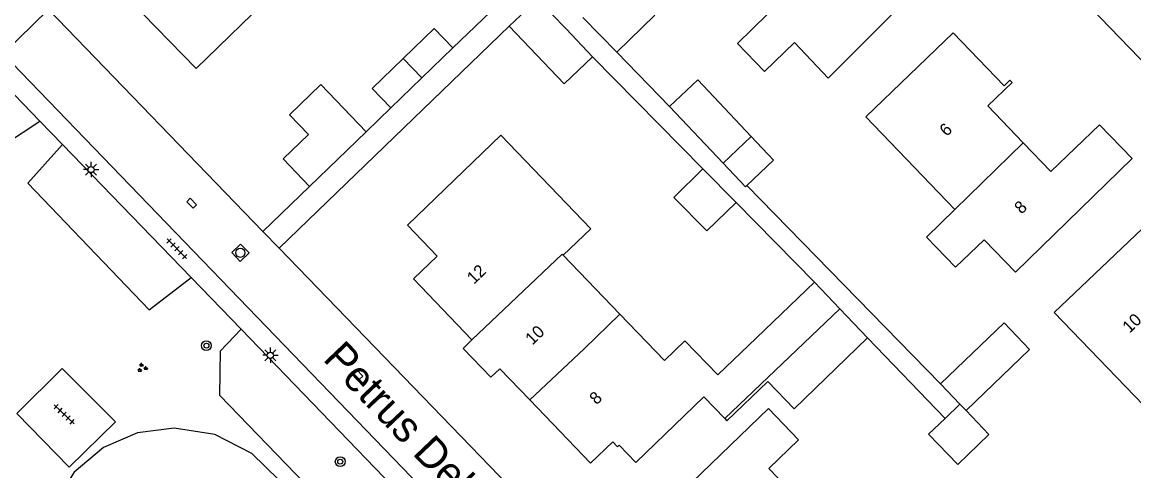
# Model space of a CAD drawing. Extents: x 137999 to 141000, y 397500 to 400501.
# Drawn here: x 138720.2 to 138810.8, y 399538.9 to 399575.4 of the extents above; entities that cross this region are included whole.
import ezdxf

# ---------------------------------------------------------------- set-up
doc = ezdxf.new("R2010")
doc.units = 0
for name, color, linetype in [('gg-afsc-erfafscheiding', 7, 'Continuous'), ('gg-anno-huisnummerreeks BGT', 7, 'Continuous'), ('gg-anno-openbare ruimte label', 7, 'Continuous'), ('gg-bbg-bijgebouw', 7, 'Continuous'), ('gg-bbg-gedigitaliseerde bebouwing', 7, 'Continuous'), ('gg-bbg-gedigitaliseerde bijgebouw', 7, 'Continuous'), ('gg-bbg-hoofdgebouw', 7, 'Continuous'), ('gg-bbg-luifel en loopbrug', 7, 'Continuous'), ('gg-bbg-tussenscheiding', 7, 'Continuous'), ('gg-knt-bovenkant onderkant talud', 7, 'Continuous'), ('gg-knt-verharding', 7, 'Continuous'), ('gt-grn-groengrens', 7, 'Continuous'), ('gt-grn-weggrens', 7, 'Continuous'), ('gt-symb-boom', 7, 'Continuous'), ('gt-symb-groenvak', 7, 'Continuous'), ('gt-symb-kolk center center', 7, 'Continuous'), ('gt-symb-lichtmast', 7, 'Continuous'), ('gt-symb-rioolschacht', 7, 'Continuous'), ('gt-symb-tegel verharding', 7, 'Continuous')]:
    doc.layers.add(name, color=color, linetype=linetype)

# ---------------------------------------------------------------- blocks, each defined once
blk = doc.blocks.new('gt0-BOOM')
at = {"layer": 'gt-symb-boom'}
for radius in [0.4, 0.2]:
    blk.add_circle((0, 0), radius, dxfattribs=at)
blk = doc.blocks.new('gt0-KOLKCC')
at = {"layer": 'gt-symb-kolk center center'}
blk.add_lwpolyline([(-0.375, 0.2), (0.375, 0.2), (0.375, -0.2), (-0.375, -0.2)], close=True, dxfattribs=at)
blk = doc.blocks.new('gt0-GRVAK')
at = {"layer": 'gt-symb-groenvak'}
for p, q in [((-0.11, 0.189), (-0.228, 0.24)), ((-0.182, 0.153), (0.088, 0.153)), ((-0.091, 0.211), (-0.156, 0.322)), ((-0.047, 0.214), (-0.047, 0.393)), ((-0.004, 0.211), (0.061, 0.322)), ((0.015, 0.189), (0.133, 0.24)), ((0.262, -0.052), (0.197, 0.059)), ((0.305, -0.049), (0.305, 0.13)), ((0.349, -0.052), (0.414, 0.059)), ((-0.245, -0.228), (-0.363, -0.177)), ((-0.318, -0.264), (-0.047, -0.264)), ((-0.226, -0.206), (-0.291, -0.095)), ((-0.183, -0.203), (-0.183, -0.024)), ((-0.139, -0.206), (-0.074, -0.095)), ((-0.12, -0.228), (-0.002, -0.177)), ((0.243, -0.074), (0.125, -0.023)), ((0.17, -0.11), (0.441, -0.11)), ((0.368, -0.074), (0.486, -0.023))]:
    blk.add_line(p, q, dxfattribs=at)
blk = doc.blocks.new('gt0-LMAST')
at = {"layer": 'gt-symb-lichtmast'}
for p, q in [((-0.182, 0.173), (-0.447, 0.438)), ((-0.005, 0.246), (-0.005, 0.621)), ((0.172, 0.173), (0.437, 0.438)), ((-0.255, -0.004), (-0.63, -0.004)), ((-0.182, -0.181), (-0.447, -0.446)), ((-0.005, -0.254), (-0.005, -0.629)), ((0.437, -0.446), (0.172, -0.181)), ((0.245, -0.004), (0.62, -0.004))]:
    blk.add_line(p, q, dxfattribs=at)
blk.add_circle((-0.005, -0.004), 0.25, dxfattribs=at)
blk = doc.blocks.new('gt0-TEG1')
at = {"layer": 'gt-symb-tegel verharding'}
for p, q in [((-1.125, 0), (1.125, 0)), ((-0.9, -0.25), (-0.9, 0.25)), ((-0.45, -0.25), (-0.45, 0.25)), ((0, -0.25), (0, 0.25)), ((0.45, -0.25), (0.45, 0.25)), ((0.9, -0.25), (0.9, 0.25))]:
    blk.add_line(p, q, dxfattribs=at)
blk = doc.blocks.new('gt0-RS')
at = {"layer": 'gt-symb-rioolschacht'}
blk.add_lwpolyline([(-0.5, -0.5), (0.5, -0.5), (0.5, 0.5), (-0.5, 0.5)], close=True, dxfattribs=at)
blk.add_circle((0, 0), 0.375, dxfattribs=at)

msp = doc.modelspace()

# ---------------------------------------------------------------- linework, layer by layer
at = {"layer": 'gg-afsc-erfafscheiding'}
for p, q in [((138755.349, 399573.345), (138761.797, 399579.566)), ((138768.701, 399572.99), (138773.009, 399568.574)), ((138766.725, 399572.627), (138775.714, 399563.502)), ((138748.272, 399566.519), (138750.286, 399568.468)), ((138743.66, 399562.07), (138739.863, 399558.406)), ((138779.309, 399562.131), (138795.082, 399545.978)), ((138778.421, 399560.755), (138784.816, 399554.264)), ((138789.151, 399549.736), (138795.467, 399543.172))]:
    msp.add_line(p, q, dxfattribs=at)
at = {"layer": 'gg-bbg-bijgebouw'}
for p, q in [((138755.349, 399573.345), (138752.818, 399570.907)), ((138752.818, 399570.907), (138750.286, 399568.468)), ((138748.272, 399566.519), (138743.66, 399562.07))]:
    msp.add_line(p, q, dxfattribs=at)
for points in [[(138743.66, 399562.07), (138741.5, 399564.3), (138743.57, 399566.3), (138742.02, 399567.9)], [(138777.497, 399543.154), (138777.677, 399542.967), (138781.015, 399546.19), (138783.168, 399543.96), (138789.151, 399549.736)]]:
    msp.add_lwpolyline(points, dxfattribs=at)
at = {"layer": 'gg-bbg-gedigitaliseerde bebouwing'}
for p, q in [((138738.997, 399576.106), (138734.41, 399571.66)), ((138766.579, 399558.625), (138759.245, 399566.233)), ((138764.335, 399556.462), (138766.579, 399558.625)), ((138768.965, 399551.655), (138764.335, 399556.462)), ((138780.083, 399549.731), (138784.816, 399554.264)), ((138784.816, 399554.264), (138786.896, 399552.091)), ((138776.952, 399546.708), (138780.083, 399549.731)), ((138781.106, 399539.091), (138783.527, 399541.427)), ((138785.918, 399534.105), (138781.106, 399539.091))]:
    msp.add_line(p, q, dxfattribs=at)
for points in [[(138783.187, 399573.78), (138785.936, 399570.873), (138795.32, 399580.31)], [(138780.996, 399576.096), (138778.543, 399573.694), (138780.733, 399571.419), (138783.187, 399573.78)], [(138796.12, 399574.57), (138788.995, 399567.722), (138796.261, 399560.186)], [(138798.639, 399557.72), (138801.189, 399555.075), (138810.72, 399564.34)], [(138798.639, 399557.72), (138796.319, 399555.487), (138793.96, 399557.939), (138796.261, 399560.186)], [(138811.53, 399558.621), (138804.344, 399551.79), (138811.64, 399544.24)], [(138776.952, 399546.708), (138774.261, 399549.496), (138772.596, 399547.892), (138768.965, 399551.655)]]:
    msp.add_lwpolyline(points, dxfattribs=at)
at = {"layer": 'gg-bbg-gedigitaliseerde bijgebouw'}
for p, q in [((138766.725, 399572.627), (138764.576, 399574.894)), ((138779.661, 399566.126), (138777.373, 399563.961)), ((138778.421, 399560.755), (138775.714, 399563.502)), ((138786.896, 399552.091), (138789.151, 399549.736)), ((138795.082, 399545.978), (138796.675, 399544.319)), ((138795.467, 399543.172), (138796.675, 399544.319))]:
    msp.add_line(p, q, dxfattribs=at)
for points in [[(138759.944, 399575.128), (138762.228, 399577.33), (138764.576, 399574.894)], [(138751.291, 399572.491), (138753.82, 399574.93), (138755.349, 399573.345)], [(138766.725, 399572.627), (138764.403, 399570.425), (138759.944, 399575.128)], [(138750.286, 399568.468), (138748.76, 399570.05), (138751.291, 399572.491)], [(138748.272, 399566.519), (138744.592, 399570.362), (138742.02, 399567.9)], [(138779.309, 399562.131), (138781.489, 399564.193), (138779.661, 399566.126)], [(138777.373, 399563.961), (138779.2, 399562.029), (138779.309, 399562.131)], [(138778.421, 399560.755), (138776.032, 399558.456), (138773.353, 399561.176), (138775.714, 399563.502)], [(138795.082, 399545.978), (138800.264, 399550.965), (138802.355, 399548.792), (138797.17, 399543.803)], [(138797.17, 399543.803), (138799.029, 399541.866), (138796.495, 399539.428), (138794.122, 399541.894), (138795.467, 399543.172)]]:
    msp.add_lwpolyline(points, dxfattribs=at)
at = {"layer": 'gg-bbg-hoofdgebouw'}
for p, q in [((138756.9, 399549.58), (138752.13, 399554.53)), ((138766.57, 399539.53), (138761.612, 399544.675))]:
    msp.add_line(p, q, dxfattribs=at)
for points in [[(138733.613, 399581.689), (138729, 399577.24), (138734.41, 399571.66)], [(138801.829, 399565.625), (138798.94, 399568.621), (138800.92, 399570.53), (138800.74, 399570.72), (138800.27, 399570.26), (138796.12, 399574.57)], [(138810.72, 399564.34), (138808.05, 399567.091), (138804.08, 399563.29), (138801.829, 399565.625)], [(138759.245, 399566.233), (138751.638, 399558.903), (138754.06, 399556.39), (138752.13, 399554.53)], [(138761.612, 399544.675), (138759.16, 399547.22), (138758.45, 399546.531), (138756.17, 399548.87), (138756.9, 399549.58)], [(138770.248, 399539.576), (138775.788, 399544.924), (138777.497, 399543.154)], [(138783.527, 399541.427), (138781.063, 399543.98), (138773.265, 399536.451), (138775.32, 399534.321), (138775.169, 399534.175), (138775.551, 399533.779), (138773.76, 399532.05)], [(138766.57, 399539.53), (138768.377, 399541.253), (138768.763, 399540.861), (138768.891, 399540.987), (138770.248, 399539.576)]]:
    msp.add_lwpolyline(points, dxfattribs=at)
at = {"layer": 'gg-bbg-luifel en loopbrug'}
for p, q in [((138765.945, 399575.814), (138768.701, 399572.99)), ((138777.373, 399563.961), (138773.009, 399568.574))]:
    msp.add_line(p, q, dxfattribs=at)
for points in [[(138769.041, 399578.835), (138771.797, 399576.01), (138768.701, 399572.99)], [(138779.661, 399566.126), (138775.298, 399570.739), (138773.009, 399568.574)]]:
    msp.add_lwpolyline(points, dxfattribs=at)
at = {"layer": 'gg-bbg-tussenscheiding'}
for p, q in [((138752.818, 399570.907), (138751.291, 399572.491)), ((138801.829, 399565.625), (138796.261, 399560.186)), ((138777.497, 399543.154), (138786.896, 399552.091)), ((138797.17, 399543.803), (138796.675, 399544.319))]:
    msp.add_line(p, q, dxfattribs=at)
for points in [[(138764.335, 399556.462), (138764.246, 399556.553), (138756.9, 399549.58)], [(138768.965, 399551.655), (138766.049, 399548.849), (138761.612, 399544.675)]]:
    msp.add_lwpolyline(points, dxfattribs=at)
at = {"layer": 'gg-knt-bovenkant onderkant talud'}
msp.add_lwpolyline([(138722.996, 399536.446), (138723.939, 399531.661), (138726.159, 399527.645), (138729.448, 399523.907), (138732.541, 399521.282), (138734.326, 399521.248), (138734.611, 399522.638), (138734.831, 399525.037), (138735.533, 399526.192), (138736.872, 399526.221), (138739.389, 399528.385), (138741.245, 399530.497), (138743.314, 399531.299), (138744.818, 399532.1), (138745.566, 399533.871), (138738.947, 399540.323), (138735.942, 399541.849), (138732.631, 399542.366), (138729.625, 399542.006), (138726.878, 399540.802), (138724.486, 399538.804), (138722.996, 399536.446)], dxfattribs=at)
at = {"layer": 'gg-knt-verharding'}
for p, q in [((138785.278, 399599.544), (138850.21, 399532.091)), ((138722.392, 399576.462), (138739.863, 399558.406)), ((138741.181, 399557.042), (138759.944, 399575.128)), ((138760.054, 399530.044), (138718.682, 399572.873)), ((138717.489, 399571.719), (138721.69, 399567.376)), ((138721.69, 399567.376), (138723.524, 399565.48)), ((138723.524, 399565.48), (138734.014, 399554.636)), ((138741.181, 399557.042), (138739.863, 399558.406)), ((138741.181, 399557.042), (138809.104, 399486.864)), ((138734.014, 399554.636), (138738.078, 399550.435)), ((138738.078, 399550.435), (138758.89, 399528.92))]:
    msp.add_line(p, q, dxfattribs=at)
msp.add_lwpolyline([(138719.807, 399543.569), (138723.505, 399547.24), (138727.846, 399542.896), (138724.056, 399539.205), (138719.807, 399543.569)], dxfattribs=at)
at = {"layer": 'gt-grn-groengrens'}
for points in [[(138701.66, 399562.54), (138705.359, 399565.096), (138709.401, 399568.452), (138714.678, 399568.154), (138718.873, 399565.522), (138721.69, 399567.376)], [(138723.524, 399565.48), (138720.689, 399562.322), (138730.587, 399552.01), (138734.014, 399554.636)], [(138751.764, 399529.093), (138736.351, 399545.04), (138736.394, 399548.663), (138738.078, 399550.435)]]:
    msp.add_lwpolyline(points, dxfattribs=at)
at = {"layer": 'gt-grn-weggrens'}
msp.add_line((138722.392, 399576.462), (138718.682, 399572.873), dxfattribs=at)

# ---------------------------------------------------------------- block references
at = {"layer": 'gt-symb-boom'}
for p in [(138735.255, 399549.097), (138746.163, 399539.651)]:
    msp.add_blockref('gt0-BOOM', p, dxfattribs=at)
at = {"layer": 'gt-symb-groenvak'}
msp.add_blockref('gt0-GRVAK', (138730.017, 399547.297), dxfattribs=at)
at = {"layer": 'gt-symb-kolk center center'}
for p, rotation in [((138734.056, 399560.692), -45.89137585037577), ((138747.597, 399546.742), -46.05341047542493)]:
    msp.add_blockref('gt0-KOLKCC', p, dxfattribs=dict(at, rotation=rotation))
at = {"layer": 'gt-symb-lichtmast'}
for p in [(138725.86, 399563.441), (138740.475, 399548.316)]:
    msp.add_blockref('gt0-LMAST', p, dxfattribs=at)
at = {"layer": 'gt-symb-rioolschacht', "rotation": -45.972395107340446}
msp.add_blockref('gt0-RS', (138738.022, 399556.664), dxfattribs=at)
at = {"layer": 'gt-symb-tegel verharding'}
for p, rotation in [((138732.85, 399556.989), 135), ((138723.662, 399543.511), -43.460597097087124)]:
    msp.add_blockref('gt0-TEG1', p, dxfattribs=dict(at, rotation=rotation))

# ---------------------------------------------------------------- texts
at = {"layer": 'gg-anno-huisnummerreeks BGT'}
for s, rotation, p in [('6', 43.9, (138795.59, 399566.085)), ('8', 43.9, (138801.687, 399559.762)), ('12', 43.9, (138757.066, 399554.053)), ('10', 44, (138810.493, 399550.065)), ('10', 43.9, (138761.827, 399549.096)), ('8', 43.9, (138767.054, 399544.233))]:
    msp.add_text(s, height=1, rotation=rotation, dxfattribs=at).set_placement(p)
at = {"layer": 'gg-anno-openbare ruimte label'}
msp.add_text('Petrus Debijelaan', height=2.5, rotation=313.6, dxfattribs=at).set_placement((138744.674, 399547.963))

doc.saveas('drawing.dxf')
